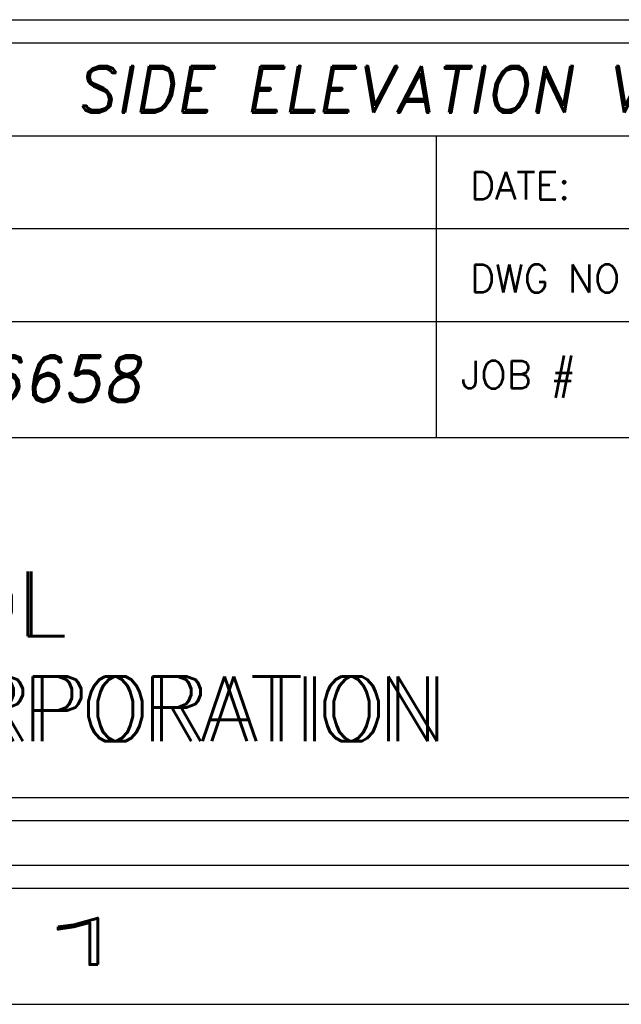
# Model space of a CAD drawing. Header units: inches. Extents: x 1880 to 2363, y -453 to -54.
# Tile 771 of 1056: x 2051.64 to 2052.94, y -181 to -178.88. Entities that reach past the tile are written whole.
import ezdxf
from ezdxf.enums import TextEntityAlignment as Align

# ---------------------------------------------------------------- set-up
doc = ezdxf.new("R2010")
doc.units = ezdxf.units.IN
doc.header["$LTSCALE"] = 0.5
doc.header["$MEASUREMENT"] = 0
doc.layers.add('SID-M-D', color=42, linetype='Continuous')
doc.layers.add('SID-M-S', color=105, linetype='Continuous')
doc.styles.add('PTI', font='romand.shx', dxfattribs={"oblique": 10})
doc.styles.add('R', font='ROMAND.SHX')
doc.styles.add('ROMANS', font='ROMANS.shx', dxfattribs={"height": 0.125})
doc.styles.get("Standard").update_dxf_attribs({"font": 'romans.shx'})

# ---------------------------------------------------------------- blocks, each defined once
blk = doc.blocks.new('*U9')
at = {"layer": 'SID-M-S'}
for p, q in [((-34.00000000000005, -0.2500000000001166), (-1.13242748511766e-14, -0.2499999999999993)), ((-34.00000000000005, -0.3000000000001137), (-1.13242748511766e-14, -0.3)), ((-34.00000000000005, -0.550000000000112), (2.886579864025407e-15, -0.55))]:
    blk.add_line(p, q, dxfattribs=at)
at = {"layer": 'SID-M-D', "style": 'R', "width": 4}
blk.add_text('1', height=0.09999999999, dxfattribs=at).set_placement((-2.327455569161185, -0.464284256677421))
blk = doc.blocks.new('JM_TITTLE_BOX_SID')
at = {"layer": 'SID-M-S'}
for p, q in [((-6.604933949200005, 1.32165344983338), (0.1049989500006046, 1.32165344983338)), ((-1.409017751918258, 0.9216574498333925), (-1.409017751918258, 1.32165344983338)), ((-6.604933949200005, 1.121655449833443), (0.1049989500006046, 1.121655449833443)), ((-6.604933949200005, 0.9216574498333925), (0.1049989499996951, 0.9216574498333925)), ((-1.409017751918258, 0.6716599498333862), (-1.409017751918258, 0.9216574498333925)), ((-4.43498749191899, 0.6716599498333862), (0.1049989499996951, 0.6716599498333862))]:
    blk.add_line(p, q, dxfattribs=at)
for points in [[(1.261213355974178e-13, -0.1549984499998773), (-6.499934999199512, -0.1549984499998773, -0.414213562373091), (-6.654933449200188, 1.163513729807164e-13), (-6.654933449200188, 1.416652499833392, -0.4142135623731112), (-6.499934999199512, 1.571650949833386), (1.261213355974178e-13, 1.571650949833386, -0.4142135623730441), (0.1549984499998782, 1.416652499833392), (0.1549984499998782, 1.163513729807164e-13, -0.4142135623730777)], [(1.261213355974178e-13, -0.1049989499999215), (-6.499934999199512, -0.1049989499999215, -0.4142135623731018), (-6.604933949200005, 1.163513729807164e-13), (-6.604933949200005, 1.416652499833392, -0.4142135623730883), (-6.499934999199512, 1.52165144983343), (1.261213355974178e-13, 1.52165144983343, -0.414213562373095), (0.1049989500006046, 1.416652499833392), (0.1049989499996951, 1.163513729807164e-13, -0.414213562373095)]]:
    blk.add_lwpolyline(points, format="xyb", close=True, dxfattribs=at)
at = {"layer": 'SID-M-D', "style": 'ROMANS'}
for s, p in [('DATE:', (-1.336888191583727, 1.184117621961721)), ('DWG NO', (-1.336888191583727, 0.9841196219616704)), ('JOB #', (-1.35556529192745, 0.7766631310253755))]:
    blk.add_text(s, height=0.0599994, dxfattribs=at).set_placement(p)
at = {"layer": 'SID-M-D', "style": 'PTI', "oblique": 10}
for tag, p in [('CUSTOMER', (-5.990553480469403, 1.371591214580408)), ('DIEDATAINFO', (-2.18746001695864, 1.371591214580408)), ('PARTDESCRIPTION', (-5.966376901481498, 1.169693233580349)), ('00-00-00', (-1.009105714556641, 1.167793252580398)), ('PARTNUMBER', (-5.81595049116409, 0.9696952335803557)), ('REV', (-3.360356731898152, 0.9696952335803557)), ('SCALE', (-2.520436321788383, 0.9677952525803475)), ('SH', (-0.8571950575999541, 0.9677952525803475)), ('SHX', (-0.4057438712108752, 0.9677952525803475)), ('TOOL', (-2.472915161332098, 0.7480887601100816)), ('JOB', (-0.9225366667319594, 0.7480887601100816)), ('WTD', (-3.839149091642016, 0.7480887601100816))]:
    blk.add_attdef(tag, p, '', height=0.09999900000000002, dxfattribs=at)
blk.add_attdef('BUILT', text='', height=0.2499630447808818, dxfattribs=at).set_placement((-2.336101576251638, 0.2076912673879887), align=Align.CENTER)
blk = doc.blocks.new('*U13')
at = {"layer": 'SID-M-D', "color": 42, "linetype": 'Continuous', "lineweight": 0, "char_height": 0.139734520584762, "attachment_point": 1}
for s, insert in [('{TOOL}', (-2.665973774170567, 0.3826812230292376)), ('{CORPORATION}', (-2.665973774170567, 0.1564443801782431))]:
    blk.add_mtext(s, dxfattribs=dict(at, insert=insert))
at = {"layer": 'SID-M-S', "color": 42}
for s, p in [('TOOL', (-2.672627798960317, 0.2429467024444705)), ('CORPORATION', (-2.68593584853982, 0.01670985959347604))]:
    blk.add_text(s, height=0.139734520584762, dxfattribs=at).set_placement(p)

msp = doc.modelspace()

# ---------------------------------------------------------------- block references
at = {"layer": 'SID-M-D'}
msp.add_blockref('*U9', (2053.947833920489, -180.452003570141), dxfattribs=at)
at = {"layer": 'SID-M-S'}
ref = msp.add_blockref('JM_TITTLE_BOX_SID', (2053.947833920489, -180.4520035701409), dxfattribs=at)
ref.add_attrib('TOOL', '16658', (2051.474918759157, -179.7039148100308), dxfattribs={"layer": 'SID-M-D', "height": 0.09999900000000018, "style": 'PTI', "oblique": 10})
ref.add_attrib('DIEDATAINFO', 'SIDE ELEVATION VIEW', (2051.760373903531, -179.0804123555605), dxfattribs={"layer": 'SID-M-D', "height": 0.09999900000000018, "style": 'PTI', "oblique": 10})
msp.add_blockref('*U13', (2053.947833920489, -180.4520035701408), dxfattribs=at)

doc.saveas('drawing.dxf')
